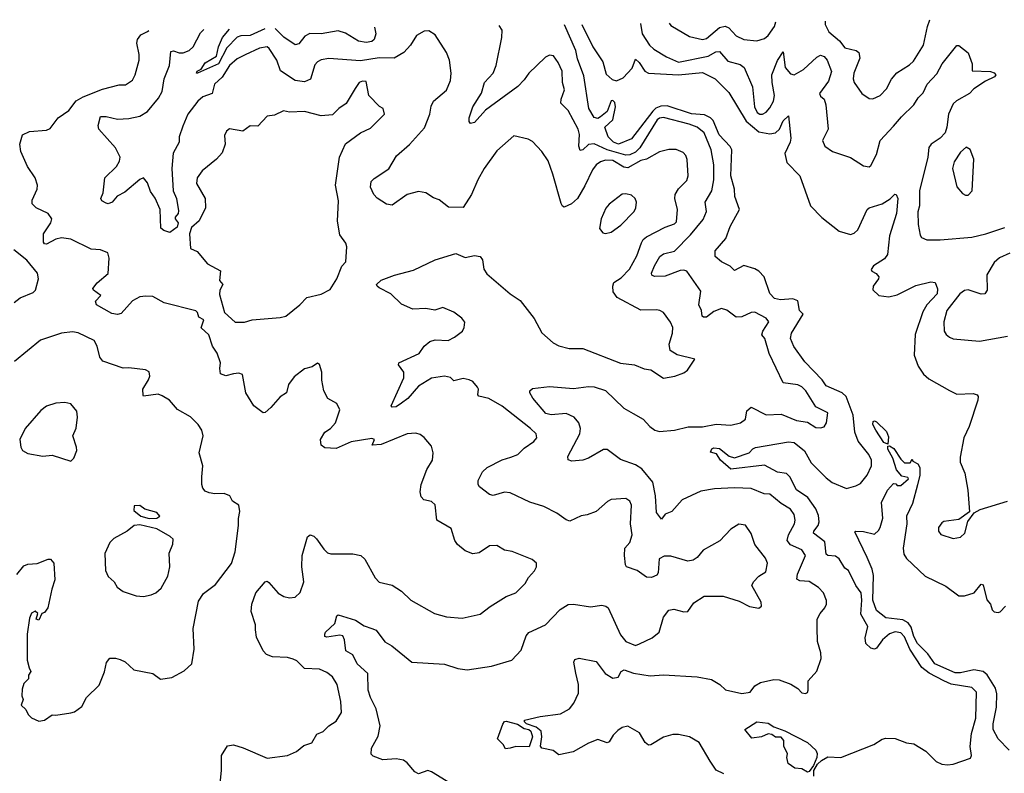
# Model space of a CAD drawing. Extents: x 1771496 to 1971148, y 471553 to 643630.
# Tile 261 of 656: x 1777722 to 1782989, y 638100 to 642131. Entities that reach past the tile are written whole.
import ezdxf

# ---------------------------------------------------------------- set-up
doc = ezdxf.new("R2010")
doc.units = 0

msp = doc.modelspace()

# ---------------------------------------------------------------- linework, layer by layer
at = {"layer": '0CON10XD'}
for points in [[(1779619.2, 642090), (1779627.8, 642055), (1779618.2, 642025), (1779605.2, 642014.8), (1779575, 642008.7), (1779535, 642015.6), (1779465, 642058.9), (1779425, 642070.4), (1779335, 642054.7), (1779274, 642056), (1779247.9, 642042.1), (1779215, 642001.9), (1779195, 641995.6), (1779135, 642036.7), (1779089.2, 642082.8)], [(1781415.8, 638165), (1781355.6, 638265), (1781305.3, 638295.3), (1781245, 638308.6), (1781215, 638308.1), (1781166.5, 638293.5), (1781097.6, 638252.4), (1781085, 638250.6), (1781066.9, 638265), (1781037.7, 638317.7), (1780975, 638351.8), (1780945, 638345.4), (1780920.8, 638329.2), (1780896.7, 638305), (1780875, 638269.2), (1780865, 638264.2), (1780815, 638281.4), (1780765, 638261.9), (1780682.5, 638215), (1780605, 638199.2), (1780575, 638223.1), (1780514.6, 638234.6), (1780508.1, 638245), (1780514.5, 638295), (1780511.9, 638325), (1780485, 638346.9), (1780432.5, 638365), (1780422.5, 638375), (1780422.5, 638385), (1780505.7, 638404.3), (1780615, 638417.8), (1780662.9, 638445), (1780686.9, 638475), (1780710.9, 638529.1), (1780711.4, 638575), (1780696.8, 638636.8), (1780685.8, 638695), (1780691.4, 638708.6), (1780713.9, 638716.1), (1780805, 638698.6), (1780854.1, 638634.1), (1780895, 638609.6), (1780922.5, 638615), (1780939.5, 638645), (1780955, 638653.8), (1781005, 638636.1), (1781095, 638622.1), (1781165, 638626.2), (1781345, 638616.5), (1781422.5, 638602.5), (1781466.2, 638576.2), (1781497, 638547), (1781585, 638527.8), (1781628.8, 638535), (1781655, 638568), (1781683.6, 638586.4), (1781755, 638601.4), (1781785, 638600.8), (1781847.1, 638577.1), (1781884, 638554), (1781905, 638530), (1781925, 638526.7), (1781935, 638532.5), (1781940, 638545), (1781940, 638595), (1781985, 638646.7), (1782008.5, 638715), (1782007.3, 638745), (1781990, 638805), (1781987.7, 638877.7), (1781987.5, 638925), (1782002.9, 638955), (1782028.6, 638985), (1782036.9, 639005), (1782036.9, 639025), (1782021.5, 639065), (1781995, 639094.4), (1781945.4, 639125.4), (1781895, 639128.9), (1781879.2, 639139.2), (1781881.6, 639165), (1781924.6, 639265), (1781905, 639294.6), (1781845, 639322.3), (1781827.7, 639345), (1781833.4, 639375), (1781865.5, 639435), (1781870, 639455), (1781863.9, 639485), (1781845, 639512.5), (1781795, 639543.3), (1781735, 639593.3), (1781704.6, 639594.6), (1781633.8, 639623.8), (1781545, 639626.9), (1781438.5, 639621.5), (1781365, 639608.9), (1781265, 639562), (1781209.7, 639500.3), (1781175, 639486), (1781155, 639458.8), (1781128.8, 639495), (1781123.7, 639583.7), (1781108.2, 639658.2), (1781049, 639729), (1781015, 639749.7), (1780935, 639778.2), (1780865, 639832.9), (1780845, 639832.2), (1780765, 639786.2), (1780735, 639775.6), (1780675, 639770), (1780656, 639776), (1780654, 639795), (1780718.1, 639915), (1780721.4, 639945), (1780713.3, 639975), (1780687.5, 640005), (1780645, 640023.8), (1780565, 640017.3), (1780536.2, 640025), (1780466.9, 640106.9), (1780451.1, 640135), (1780450, 640145), (1780465, 640157.5), (1780555, 640169.6), (1780685, 640158.2), (1780765, 640169.6), (1780795, 640167.1), (1780855, 640147.8), (1780953.5, 640053.5), (1781004.1, 640024.1), (1781056.7, 639995), (1781092.5, 639955), (1781120, 639935), (1781145, 639928.6), (1781225.3, 639934.8), (1781297.5, 639952.5), (1781375, 639953.1), (1781447.7, 639967.7), (1781525, 639962.9), (1781577.5, 639975), (1781605, 639994), (1781611.1, 640038.9), (1781635, 640059.2), (1781715, 640017.1), (1781795, 640021.5), (1781877.4, 639987.4), (1781935, 639978.6), (1781980, 639950), (1782005, 639947.9), (1782025, 639953.5), (1782037.3, 639975), (1782045, 640027.5), (1781979.6, 640059.6), (1781926.2, 640145), (1781905, 640166.4), (1781885, 640177.3), (1781805, 640189.2), (1781730.5, 640345), (1781708.1, 640425), (1781692.2, 640445), (1781697.1, 640465), (1781728.9, 640515), (1781715, 640534.3), (1781655, 640566.7), (1781635, 640565.5), (1781585, 640542.3), (1781555, 640540), (1781505, 640577.5), (1781475, 640585.3), (1781435, 640570.3), (1781395, 640540.3), (1781378.9, 640538.9), (1781372.3, 640545), (1781368.2, 640575), (1781355.5, 640605), (1781365, 640678.8), (1781289.6, 640785), (1781275, 640791.4), (1781255, 640789.8), (1781175, 640759.2), (1781117.8, 640757.8), (1781102.5, 640765), (1781101.1, 640775), (1781117.1, 640815), (1781146.9, 640865), (1781165, 640879.1), (1781225, 640893.2), (1781309.3, 640980.7), (1781377.6, 641062.4), (1781395.4, 641105), (1781389.1, 641155), (1781424.7, 641215.3), (1781435.3, 641274.7), (1781435.3, 641355), (1781420.7, 641435), (1781383.3, 641525), (1781345.5, 641555), (1781302.2, 641572.2), (1781165, 641607), (1781145, 641604.3), (1781132.6, 641595), (1781038.3, 641445), (1781015, 641422.8), (1780985, 641407.5), (1780965, 641405.5), (1780864.5, 641434.5), (1780795, 641466.2), (1780765, 641462.4), (1780735, 641433.8), (1780720.8, 641430.8), (1780713, 641455), (1780716.3, 641516.3), (1780708.8, 641545), (1780655.5, 641645), (1780617.1, 641685), (1780617.8, 641705), (1780635.6, 641755), (1780625.5, 641795.5), (1780623.6, 641855), (1780602.2, 641902.2), (1780576.7, 641936.7), (1780555, 641940.8), (1780535, 641930), (1780488.6, 641885), (1780445.7, 641845), (1780420.9, 641809.1), (1780385.9, 641774.1), (1780212.9, 641647.1), (1780155, 641580), (1780132.5, 641575), (1780125.8, 641585.8), (1780125.6, 641605), (1780146.2, 641665), (1780192, 641738), (1780209.1, 641795), (1780254.6, 641845), (1780271.3, 641885), (1780301.6, 642035), (1780302.9, 642075), (1780286.5, 642099.1)], [(1781970, 638085), (1781969.4, 638115), (1781990, 638150), (1782010.3, 638169.7), (1782045, 638188.5), (1782115, 638185.4), (1782290, 638255), (1782335, 638283.3), (1782355, 638288.8), (1782405, 638287.1), (1782465, 638264), (1782505, 638257.8), (1782569.6, 638219.6), (1782624.2, 638164.2), (1782655, 638150), (1782685, 638145.5), (1782715, 638149.5), (1782808.6, 638181.4), (1782812.5, 638195), (1782805.6, 638244.4), (1782812.4, 638312.4), (1782836.8, 638395), (1782840.5, 638535), (1782815, 638559.2), (1782705, 638577.7), (1782664.4, 638595), (1782586.8, 638636.8), (1782547.1, 638667.1), (1782483.5, 638763.5), (1782455, 638830.9), (1782435, 638851.6), (1782405, 638857.1), (1782375, 638846.5), (1782337.3, 638815), (1782305, 638770), (1782295, 638764.3), (1782275, 638770), (1782247.5, 638795), (1782243.8, 638825), (1782258.8, 638885), (1782221.6, 638951.6), (1782227.1, 639027.1), (1782222.6, 639065), (1782193.9, 639105), (1782155.5, 639185), (1782135, 639196.9), (1782105, 639246.5), (1782085, 639261.5), (1782045, 639264.5), (1782035, 639272), (1782028, 639338), (1781968, 639385), (1781969.1, 639395), (1781993.2, 639425), (1781998.3, 639445), (1781995, 639479.2), (1781980.5, 639515), (1781937.2, 639575), (1781876.6, 639616.6), (1781841, 639685), (1781823.8, 639703.8), (1781775, 639710.5), (1781705, 639748.1), (1781525, 639726.7), (1781470.4, 639775), (1781449.1, 639809.1), (1781417, 639817), (1781424.5, 639835), (1781435, 639840.9), (1781465, 639837.5), (1781516.4, 639796.4), (1781545, 639787.9), (1781624.2, 639815), (1781643.9, 639836.1), (1781657.9, 639842.1), (1781835, 639872.8), (1781865, 639869.7), (1781920.6, 639825), (1781955, 639761.1), (1782035, 639680.8), (1782067.5, 639655), (1782145, 639623.6), (1782195, 639637.8), (1782218.9, 639651.1), (1782255.3, 639694.7), (1782278.4, 639745), (1782277.3, 639775), (1782264.6, 639805), (1782207.1, 639877.1), (1782188.4, 639925), (1782180.6, 640015), (1782142.5, 640115), (1782120.9, 640135), (1782035, 640173.2), (1782013.6, 640205), (1781921.1, 640301.1), (1781862.1, 640382.1), (1781845.7, 640425), (1781850.4, 640455), (1781912.9, 640555), (1781893.4, 640575), (1781885, 640627.1), (1781857.4, 640637.4), (1781792.1, 640632.1), (1781759.1, 640639.1), (1781735, 640667.1), (1781703.5, 640755), (1781675, 640786.5), (1781655, 640798.8), (1781595, 640815.5), (1781545, 640788.8), (1781522.3, 640812.3), (1781476, 640835), (1781442.5, 640865), (1781442, 640895), (1781499.5, 640960.5), (1781522.7, 641025), (1781572, 641115), (1781547.3, 641185), (1781545.7, 641225), (1781525.2, 641295), (1781531.1, 641435), (1781522.1, 641452.1), (1781463.4, 641515), (1781430.7, 641590.7), (1781416.5, 641606.5), (1781385, 641621.9), (1781315, 641627.1), (1781185, 641670.6), (1781151.6, 641668.4), (1781125, 641658), (1781107.8, 641642.2), (1780995, 641492.7), (1780925, 641464.5), (1780898.5, 641475), (1780869.6, 641505), (1780851.2, 641555), (1780895.5, 641595), (1780908.8, 641665), (1780905, 641688), (1780895, 641698.1), (1780885, 641695.8), (1780865, 641638.8), (1780829.3, 641610.7), (1780815, 641601.4), (1780795, 641607.8), (1780766.5, 641655), (1780739.6, 641829.6), (1780705, 641922), (1780696.6, 641965), (1780636.2, 642103.9)], [(1780729.7, 642105.2), (1780787.5, 641985), (1780841.5, 641905), (1780859.7, 641839.7), (1780891.1, 641811.1), (1780915, 641803.9), (1780949.6, 641820.4), (1780997.8, 641872.2), (1781015, 641918.6), (1781035, 641901.1), (1781065, 641855.3), (1781085, 641844.8), (1781246.3, 641836.3), (1781375, 641848.4), (1781441.9, 641815), (1781515, 641740.7), (1781607.1, 641587.1), (1781675, 641530.4), (1781735, 641519.4), (1781764.8, 641525.2), (1781786.1, 641545), (1781805, 641590.5), (1781835, 641616.7), (1781846.4, 641496.4), (1781842.6, 641475), (1781815.4, 641415), (1781825, 641367.1), (1781895, 641295.7), (1781952.2, 641135), (1782012.3, 641072.3), (1782105, 640999.2), (1782165, 640981.4), (1782185, 640988.6), (1782205, 641007.5), (1782255, 641115.7), (1782265, 641124.4), (1782335, 641145.6), (1782378.3, 641171.7), (1782403, 641197), (1782410, 641195), (1782418.6, 641175), (1782411.1, 641095), (1782374.6, 640975), (1782364.5, 640875), (1782348.1, 640851.9), (1782289.2, 640815), (1782276, 640795), (1782280, 640785), (1782303.9, 640773.9), (1782316.7, 640755), (1782316.2, 640745), (1782287.1, 640705), (1782285.9, 640685.9), (1782317.5, 640655), (1782370.7, 640649.3), (1782415, 640658.8), (1782515, 640708.8), (1782595, 640729.5), (1782618, 640725), (1782630.8, 640690.8), (1782630, 640665), (1782573.6, 640606.4), (1782552.1, 640567.9), (1782512.4, 640447.6), (1782507.2, 640337.2), (1782527.4, 640277.4), (1782555.5, 640235.5), (1782585, 640209.2), (1782695, 640147.1), (1782735, 640127.1), (1782821.7, 640131.7), (1782842.5, 640125), (1782848.8, 640115), (1782847.1, 640095), (1782800.8, 639955), (1782772.5, 639895), (1782751.7, 639791.7), (1782752, 639765), (1782776.9, 639705), (1782794.3, 639615), (1782801.7, 639498.3), (1782745, 639457.5), (1782665, 639446.7), (1782655, 639440), (1782636.7, 639415), (1782636.7, 639395), (1782648.3, 639378.3), (1782715, 639356.2), (1782755, 639362.5), (1782778, 639385), (1782793, 639447), (1782826.7, 639493.3), (1782859.5, 639510.5), (1783005, 639555.6)], [(1781042.5, 642109.5), (1781051.2, 642055), (1781091.2, 641995), (1781113.8, 641973.8), (1781181.7, 641931.7), (1781245, 641903.3), (1781404.5, 641935.5), (1781445, 641958.1), (1781465, 641961.2), (1781509.1, 641909.1), (1781575, 641890.7), (1781596.5, 641875), (1781642.4, 641772.4), (1781652.7, 641665), (1781666.7, 641635), (1781681.2, 641625), (1781695, 641624.6), (1781715, 641635.5), (1781735, 641658.5), (1781754.7, 641695), (1781760, 641725), (1781746.2, 641795), (1781745.8, 641835.8), (1781775, 641911.5), (1781805, 641958.8), (1781817.2, 641875), (1781845, 641841.8), (1781865, 641835.4), (1781915, 641864.7), (1781985, 641930.8), (1782005, 641941.1), (1782025, 641933.2), (1782041.8, 641915), (1782064.2, 641854.2), (1782048.7, 641801.3), (1782000.4, 641735), (1782005, 641721.9), (1782025.4, 641705.4), (1782034.5, 641674.5), (1782045.7, 641545), (1782016.2, 641485), (1782028.8, 641455), (1782070, 641425), (1782165, 641394), (1782235, 641349.2), (1782265, 641343.8), (1782275, 641350), (1782305, 641410), (1782325.3, 641485), (1782395, 641561.1), (1782438.1, 641611.9), (1782505.4, 641675), (1782527.4, 641712.6), (1782555, 641739.5), (1782576.8, 641785), (1782628.3, 641841.7), (1782656.7, 641895), (1782735, 641992.5), (1782745, 641993.3), (1782795, 641953.3), (1782816.7, 641895), (1782817, 641857), (1782915, 641854), (1782935, 641846.2), (1782943.3, 641835), (1782936.2, 641825), (1782887.9, 641802.1), (1782825, 641760.8), (1782802, 641735), (1782733, 641697), (1782715, 641680), (1782689.5, 641625), (1782681.4, 641555), (1782671.7, 641525), (1782645, 641496.6), (1782596.9, 641465), (1782585, 641446.2), (1782579.2, 641395), (1782535.4, 641215), (1782534.6, 641135), (1782526.2, 641103.8), (1782528.5, 641035), (1782537.9, 640977.9), (1782545.7, 640965.7), (1782573.6, 640953.6), (1782645, 640953.1), (1782815, 640967.5), (1782890, 640985), (1782991.2, 641018.8)], [(1781195.7, 642111.5), (1781205, 642100), (1781305, 642041.1), (1781375, 642025.5), (1781395, 642029.6), (1781465, 642088.2), (1781495, 642096), (1781515, 642087.9), (1781555, 642043.8), (1781595, 642023.8), (1781665, 642017.1), (1781705, 642029.5), (1781725, 642045.6), (1781760, 642095), (1781766.3, 642119.3)], [(1782031.2, 642122.9), (1782030.8, 642105), (1782049.6, 642065), (1782106.7, 642016.7), (1782135, 641980.9), (1782196.5, 641966.5), (1782211.1, 641955), (1782215.4, 641925), (1782183.8, 641845), (1782180.5, 641815), (1782185.7, 641795), (1782225.8, 641735.8), (1782265, 641710), (1782285, 641707.5), (1782325, 641725.7), (1782358.3, 641761.7), (1782385, 641812.9), (1782414, 641846), (1782481.4, 641888.6), (1782502, 641908), (1782556.7, 641995), (1782576.9, 642095), (1782589.4, 642130.6)], [(1778983.2, 638866.8), (1778983.8, 638895), (1778960.3, 638965), (1778963.7, 639005), (1778985.3, 639065), (1779035, 639124.4), (1779045, 639128.1), (1779055, 639120.6), (1779105, 639063.5), (1779135, 639045.5), (1779165, 639039.4), (1779195, 639042.9), (1779222.8, 639067.2), (1779241.2, 639125), (1779230.5, 639205), (1779232.2, 639265), (1779261.4, 639365), (1779275, 639375.7), (1779295, 639368.6), (1779310, 639355), (1779348.7, 639298.7), (1779369.1, 639279.1), (1779385.7, 639274.3), (1779503.6, 639273.6), (1779546.7, 639265), (1779568, 639245), (1779624, 639145), (1779645, 639123.3), (1779715, 639106), (1779765, 639074), (1779815, 639026.2), (1779941.2, 638955), (1780005, 638936.9), (1780089.1, 638930.9), (1780185, 638951.2), (1780237.9, 638992.1), (1780324.6, 639045.4), (1780375, 639066.2), (1780426, 639115), (1780443.2, 639146.8), (1780475, 639183.3), (1780486, 639205), (1780486, 639225), (1780463.9, 639243.9), (1780355.7, 639285.7), (1780315, 639294.2), (1780275, 639318.8), (1780235, 639316.2), (1780180.3, 639279.7), (1780145, 639274), (1780105, 639290), (1780064.3, 639324.3), (1780050, 639345), (1780029.4, 639409.4), (1779954, 639455), (1779945, 639535.8), (1779925, 639554.3), (1779883.1, 639563.1), (1779868.6, 639578.6), (1779863.6, 639605), (1779868.8, 639645), (1779900.4, 639725), (1779929.4, 639775), (1779934.2, 639815), (1779925, 639850), (1779885.4, 639895.4), (1779865, 639912.9), (1779840.2, 639920.2), (1779795, 639916.7), (1779655, 639858.5), (1779607.5, 639855), (1779620, 639885), (1779605, 639890.8), (1779495, 639873.3), (1779415, 639838), (1779355, 639840.9), (1779335.4, 639855.4), (1779330.5, 639885), (1779354.3, 639925), (1779384.3, 639945), (1779411.9, 639975), (1779434.4, 640045), (1779418, 640078), (1779370, 640105), (1779348, 640145), (1779337.7, 640202.3), (1779338, 640245), (1779325, 640287.5), (1779315, 640293.3), (1779285.6, 640274.4), (1779245, 640262.9), (1779189.7, 640220.3), (1779160.5, 640179.5), (1779148.8, 640135), (1779115.8, 640114.2), (1779065, 640057.5), (1779035, 640030), (1779025, 640027.5), (1778975, 640066), (1778930.8, 640135), (1778913, 640233), (1778895, 640240), (1778865, 640236.2), (1778825, 640226), (1778796.4, 640236.4), (1778792.5, 640265), (1778796.7, 640295), (1778777.7, 640347.7), (1778752.5, 640385), (1778733.3, 640445), (1778692, 640482), (1778707.5, 640525), (1778680, 640540), (1778673.3, 640565), (1778665, 640573.3), (1778495, 640616.9), (1778435, 640649.4), (1778397.6, 640652.4), (1778365, 640648.1), (1778325, 640627.8), (1778265, 640560), (1778245, 640554.4), (1778215, 640560), (1778132.5, 640605), (1778128.1, 640625), (1778155.7, 640655), (1778116.2, 640685), (1778113.8, 640693.8), (1778136.9, 640723.1), (1778195, 640773.8), (1778200.9, 640855), (1778194.4, 640884.4), (1778155, 640900), (1778105, 640902.5), (1777995, 640957.3), (1777945, 640964.6), (1777915, 640956.9), (1777865, 640930.8), (1777855, 640931.2), (1777849.3, 640940.7), (1777848.9, 640985), (1777889.5, 641045), (1777893.5, 641065), (1777874.2, 641094.2), (1777810.8, 641125), (1777789.4, 641145), (1777788.9, 641165), (1777815.7, 641225), (1777817.1, 641245), (1777805.7, 641285), (1777764.3, 641345), (1777728.8, 641425), (1777723.3, 641465), (1777737.5, 641515), (1777775, 641533.3), (1777865, 641540), (1777885, 641548.8), (1777927.5, 641605), (1777985, 641645.6), (1778025, 641696.5), (1778061.3, 641718.7), (1778165, 641759.5), (1778255, 641781.4), (1778288.3, 641781.7), (1778325, 641808), (1778340.5, 641835), (1778361.5, 641915), (1778361.8, 641945), (1778348.9, 642005), (1778351.4, 642025), (1778370.9, 642049.1), (1778405, 642066.7), (1778412.6, 642073.6)], [(1780026.4, 638046.4), (1779925, 638108.8), (1779905, 638116.2), (1779855, 638097.5), (1779835, 638108.6), (1779795, 638155.8), (1779775, 638170), (1779735, 638178.2), (1779665, 638172.7), (1779612.5, 638192.5), (1779602.3, 638202.3), (1779603.3, 638235), (1779640.2, 638299.8), (1779650, 638355), (1779629.1, 638445), (1779599.1, 638505), (1779586.5, 638545), (1779584.5, 638634.5), (1779526.3, 638686.3), (1779504.4, 638734.4), (1779466.2, 638755), (1779458.6, 638815), (1779450, 638835), (1779435, 638839.2), (1779365, 638828.6), (1779355, 638832), (1779353.9, 638845), (1779357.5, 638855), (1779408.3, 638901.7), (1779417.5, 638942.5), (1779425, 638947.5), (1779518.7, 638918.7), (1779565, 638889.1), (1779605, 638875.5), (1779628.6, 638865), (1779675, 638804.3), (1779712.2, 638782.2), (1779820, 638695), (1779995, 638684.4), (1780065, 638661.1), (1780115, 638654.4), (1780245, 638673.3), (1780354.4, 638705.6), (1780405, 638758.8), (1780431.9, 638835), (1780445, 638852.9), (1780535, 638894.4), (1780613.6, 638976.4), (1780655, 639002.5), (1780685, 639005.5), (1780775, 638990), (1780835, 638999.2), (1780857.5, 638995), (1780870, 638985), (1780935, 638841.2), (1780965, 638805.8), (1781015, 638783.5), (1781037.7, 638792.3), (1781105, 638825.7), (1781142, 638855), (1781166, 638935), (1781195, 638973.3), (1781221.7, 638978.3), (1781275, 638964), (1781295, 638966.2), (1781328.2, 639011.8), (1781383, 639047), (1781485, 639047.5), (1781570.9, 639020.9), (1781625, 638992), (1781675, 638983.3), (1781690, 638995), (1781688.8, 639015), (1781637.5, 639105), (1781647.5, 639125), (1781675.3, 639154.7), (1781712.2, 639177.8), (1781721.8, 639225), (1781711.4, 639251.4), (1781653.8, 639323.8), (1781635, 639383.3), (1781605, 639428), (1781567.7, 639432.3), (1781525, 639406.2), (1781466.4, 639343.6), (1781377, 639293), (1781345.4, 639254.6), (1781325, 639239.4), (1781295, 639235.6), (1781205, 639261.8), (1781168.7, 639261.3), (1781142.8, 639247.2), (1781137.6, 639172.4), (1781129.4, 639160.6), (1781102.3, 639147.7), (1781075, 639149.2), (1781025, 639185.4), (1780968.6, 639205), (1780962.2, 639215), (1780956.9, 639265), (1780958.5, 639305), (1780985.5, 639335), (1780998.8, 639375), (1780988.5, 639435), (1780994, 639535), (1780985, 639556.2), (1780965, 639570), (1780885, 639563.8), (1780865.9, 639554.1), (1780805, 639500), (1780758, 639482), (1780725, 639476.5), (1780665, 639449.4), (1780645, 639455.6), (1780595, 639491.9), (1780525, 639527.3), (1780450.4, 639550.4), (1780345, 639600.6), (1780315, 639604.3), (1780255, 639585.6), (1780235, 639591.9), (1780182.1, 639632.1), (1780174.2, 639644.2), (1780174.2, 639665.8), (1780197.6, 639712.4), (1780223.1, 639735), (1780303.2, 639776.8), (1780349.5, 639790.5), (1780385.7, 639805), (1780420.6, 639839.4), (1780472, 639875), (1780487.5, 639895), (1780484.3, 639915), (1780454.3, 639945), (1780303.1, 640063.1), (1780231.4, 640105), (1780178.1, 640118.1), (1780172.5, 640125), (1780176.7, 640155), (1780171.1, 640165), (1780145.6, 640195), (1780125.8, 640205), (1780095, 640211.8), (1780045, 640198.6), (1780027.1, 640217.1), (1779995, 640223.8), (1779925, 640212.9), (1779855, 640170), (1779797.5, 640105), (1779765, 640080), (1779735, 640061.1), (1779715, 640058.8), (1779708.8, 640065), (1779776.1, 640215), (1779776.4, 640245), (1779748.6, 640285), (1779750.8, 640295), (1779858, 640345), (1779886, 640385), (1779915, 640409.2), (1779945, 640418.6), (1780014.4, 640414.4), (1780047.9, 640432.1), (1780090, 640465), (1780100, 640485), (1780102.7, 640512.7), (1780087.5, 640535), (1780045, 640565.7), (1779985, 640591.9), (1779943, 640577), (1779894.1, 640585.9), (1779825, 640582), (1779765, 640608.8), (1779706.7, 640665), (1779645, 640696.2), (1779633.3, 640705), (1779631.2, 640715), (1779655, 640737.5), (1779726.7, 640765), (1779828.8, 640791.2), (1779945, 640846.7), (1780055, 640879.4), (1780105, 640858.6), (1780155, 640868.8), (1780185, 640863.3), (1780197, 640847), (1780205, 640796.7), (1780221.4, 640771.4), (1780345.3, 640665.3), (1780398.5, 640628.5), (1780473.2, 640533.2), (1780515, 640456.2), (1780575, 640402.5), (1780606.6, 640386.6), (1780661.7, 640371.7), (1780735, 640372.5), (1780935, 640294.6), (1781010, 640285), (1781062.7, 640262.7), (1781097.3, 640257.3), (1781165, 640214.2), (1781225.5, 640224.5), (1781275, 640241.4), (1781294.3, 640255.7), (1781333.3, 640315), (1781239.1, 640339.1), (1781201.9, 640361.9), (1781195.6, 640395), (1781213.5, 640455), (1781215.6, 640485), (1781203.6, 640513.6), (1781165, 640564.2), (1781146.2, 640576.2), (1781128.5, 640578.5), (1781045, 640577.5), (1780918.6, 640645), (1780896.2, 640675), (1780893.8, 640705), (1780900.5, 640725), (1780939.9, 640750.1), (1780983.2, 640796.8), (1781022.3, 640867.7), (1781047.9, 640937.9), (1781057.1, 640955), (1781075, 640970), (1781175, 641021.5), (1781225, 641038.9), (1781235, 641049.2), (1781240, 641115), (1781226.2, 641175), (1781227.9, 641195), (1781245, 641225.6), (1781289.8, 641270.2), (1781297.5, 641295), (1781292.2, 641382.2), (1781284.6, 641404.6), (1781270.9, 641420.9), (1781233.6, 641436.4), (1781195, 641436.2), (1781145, 641423.8), (1781075, 641384.2), (1781045, 641376.7), (1780975, 641339.2), (1780952.6, 641342.6), (1780895, 641378.2), (1780855, 641378.9), (1780828.7, 641371.3), (1780806.2, 641355), (1780785, 641328.1), (1780745, 641241.4), (1780705.2, 641174.8), (1780673.1, 641145), (1780635, 641128.2), (1780625, 641133.3), (1780617.9, 641147.9), (1780574.4, 641305), (1780548, 641375), (1780514.2, 641425), (1780465, 641480), (1780441.2, 641491.2), (1780365, 641508.8), (1780275, 641428.6), (1780205.7, 641335), (1780171.9, 641275), (1780139.2, 641195), (1780095, 641126.7), (1780015, 641128.6), (1779965, 641168), (1779935, 641178), (1779895, 641204.4), (1779855, 641210.9), (1779795, 641195.5), (1779715, 641139.4), (1779684.5, 641144.5), (1779635, 641176), (1779616, 641195), (1779598, 641235), (1779602, 641265), (1779618.3, 641281.7), (1779696.9, 641333.1), (1779738.3, 641401.7), (1779806.5, 641463.5), (1779887.3, 641552.7), (1779915.5, 641625.5), (1779922.3, 641667.7), (1779935, 641694.3), (1780005, 641753.8), (1780025.7, 641805), (1780030, 641845), (1780020.8, 641915), (1780004.3, 641955), (1779945, 642050), (1779911.2, 642071.2), (1779885, 642070), (1779845, 642046.2), (1779812.5, 641995), (1779777.1, 641955), (1779725, 641925.4), (1779645, 641926.3), (1779545, 641911.4), (1779375, 641923.8), (1779334.2, 641915.8), (1779314.4, 641905), (1779301, 641889), (1779277.2, 641812.8), (1779245, 641797.8), (1779195, 641805.3), (1779117, 641857), (1779097.9, 641915), (1779056.9, 641976.9), (1779045.3, 641985.3), (1779005, 641977.5), (1778928.1, 641941.9), (1778885, 641921.1), (1778845, 641885.4), (1778805, 641823.5), (1778764.6, 641785), (1778751.5, 641735), (1778702.2, 641717.7), (1778674.7, 641695.3), (1778622, 641625), (1778595, 641562), (1778575.5, 641505), (1778575.5, 641475), (1778543.3, 641416.7), (1778535.8, 641335), (1778542.8, 641215), (1778560.3, 641175), (1778572.1, 641107.9), (1778570.5, 641095), (1778554.4, 641075), (1778554.3, 641065), (1778569.2, 641045), (1778565, 641021.1), (1778525, 640992.9), (1778492.4, 641002.4), (1778476.7, 641015), (1778473.1, 641115), (1778446.1, 641176.1), (1778421.9, 641211.9), (1778405, 641258), (1778385, 641284.3), (1778365, 641276.4), (1778285, 641207.8), (1778243.8, 641186.2), (1778216, 641155), (1778195, 641146), (1778185, 641149.2), (1778161.1, 641161.1), (1778156, 641175), (1778168.1, 641205), (1778177.1, 641285), (1778240.5, 641345), (1778256.7, 641373.3), (1778259.2, 641395), (1778235.3, 641445), (1778145.6, 641545), (1778142.2, 641565), (1778155, 641613.3), (1778185, 641613.1), (1778245, 641598.4), (1778305, 641601.5), (1778365, 641614), (1778405, 641640.4), (1778465, 641710.5), (1778483.7, 641746.3), (1778494.7, 641815), (1778522.7, 641885), (1778529.8, 641960.2), (1778545, 641964.6), (1778575, 641953.6), (1778597.3, 641952.7), (1778629.2, 641965), (1778650.5, 641985), (1778689.7, 642060.3), (1778706.5, 642077.6)], [(1779032.6, 642082), (1778955, 642045.3), (1778905, 642044.2), (1778885, 642037.6), (1778829.6, 641980.4), (1778785, 641894), (1778673.9, 641843.9), (1778667.5, 641845), (1778672, 641855), (1778693.4, 641866.6), (1778715, 641899.3), (1778774, 641936), (1778786.2, 641985), (1778807.5, 642035), (1778845, 642079.5)], [(1778925, 640513.1), (1778965, 640525.6), (1779115, 640537.1), (1779146, 640545), (1779220, 640605), (1779258.6, 640645), (1779335, 640662.5), (1779381.9, 640688.1), (1779418.2, 640745), (1779445, 640812.5), (1779466.2, 640835), (1779472, 640915), (1779466.2, 640935), (1779435, 640980), (1779422.8, 641052.8), (1779427.5, 641162.5), (1779411.8, 641245), (1779432.1, 641395), (1779465, 641466.2), (1779545, 641526.2), (1779599.1, 641550.9), (1779672.5, 641625), (1779666.4, 641656.4), (1779647, 641667), (1779588.8, 641725), (1779575, 641799.2), (1779555, 641801.5), (1779538, 641795), (1779516.8, 641763.2), (1779467.7, 641682.3), (1779428.8, 641655), (1779395, 641621.4), (1779335, 641615.6), (1779245, 641639.5), (1779165.9, 641635.9), (1779133.9, 641643.9), (1779085, 641620.4), (1779045, 641614.3), (1778995, 641562), (1778955, 641562.9), (1778915, 641534.4), (1778845, 641547.1), (1778828, 641535), (1778818.3, 641511.7), (1778821.5, 641465), (1778805, 641419.2), (1778775, 641384.3), (1778698.3, 641321.7), (1778670.8, 641285), (1778667.5, 641255), (1778713.3, 641175), (1778716.7, 641125), (1778682.5, 641055), (1778641, 641019), (1778629.6, 640985), (1778636.3, 640906.3), (1778670.9, 640890.9), (1778725.9, 640825), (1778797, 640787), (1778791.4, 640735), (1778809.2, 640715), (1778791.9, 640685), (1778790.9, 640660.9), (1778816.7, 640565), (1778875, 640513.8), (1778925, 640513.1)], [(1782781.7, 641191.7), (1782795, 641192), (1782815.8, 641215.8), (1782825.8, 641385), (1782806.6, 641436.6), (1782785, 641448), (1782755, 641422), (1782720, 641370), (1782711.6, 641335), (1782735, 641237.5), (1782765, 641201.2), (1782781.7, 641191.7)], [(1780855, 640988), (1780885, 640994.2), (1780938.1, 641031.9), (1781008.1, 641105), (1781018.1, 641125), (1781020.8, 641155), (1781013.8, 641175), (1780995, 641192), (1780965, 641200), (1780945, 641198), (1780875, 641144.2), (1780858, 641122), (1780831.9, 641065), (1780823.1, 641013.1), (1780841.2, 640991.2), (1780855, 640988)], [(1777692.5, 640617.5), (1777725, 640644), (1777795, 640672), (1777805.8, 640685), (1777821.9, 640745), (1777816.9, 640775), (1777760.8, 640845), (1777690.6, 640900.6)], [(1783017.5, 640882.5), (1782962.9, 640857.1), (1782935, 640832.2), (1782894.3, 640765.7), (1782896.9, 640685), (1782885, 640664.5), (1782865, 640662.9), (1782795, 640685.8), (1782775, 640682), (1782750, 640665), (1782681.8, 640575), (1782665.6, 640515.6), (1782667.5, 640465), (1782676.9, 640446.9), (1782695, 640432.5), (1782715, 640424.4), (1782855, 640410.8), (1783005, 640438.1)], [(1777825, 638380), (1777855, 638384), (1777895, 638413.3), (1777915, 638411.2), (1777995, 638423.3), (1778015, 638430), (1778055, 638457.5), (1778078.8, 638505), (1778147.5, 638572.5), (1778176.3, 638643.7), (1778187, 638693), (1778204, 638716), (1778235, 638716), (1778258.8, 638708.8), (1778285.8, 638695.8), (1778333.2, 638653.2), (1778433.8, 638633.8), (1778475, 638603.8), (1778535, 638613.3), (1778602.3, 638647.7), (1778642.5, 638685), (1778655.7, 638765), (1778650, 638875), (1778679.1, 639020.9), (1778705, 639062.5), (1778770.3, 639109.7), (1778855, 639222.5), (1778873.8, 639285), (1778893.3, 639425), (1778893, 639463), (1778898.8, 639501.2), (1778893.8, 639535), (1778860, 639555), (1778846.7, 639585), (1778815, 639596), (1778765, 639594.3), (1778735, 639600), (1778715, 639610), (1778702, 639625), (1778695.8, 639645), (1778695.7, 639685), (1778702.5, 639745), (1778681.8, 639815), (1778703.6, 639905), (1778696.4, 639935), (1778675.9, 639965.9), (1778635, 640006.5), (1778566.4, 640046.4), (1778523.5, 640095), (1778485, 640119.5), (1778462.4, 640127.6), (1778385, 640117.5), (1778381.7, 640121.7), (1778381.4, 640155), (1778410.8, 640205), (1778417.5, 640225), (1778415, 640248), (1778395, 640257.5), (1778305, 640268.9), (1778275, 640266.2), (1778166.2, 640305), (1778150.6, 640325), (1778135.7, 640385), (1778120, 640415), (1778035, 640455.7), (1778005, 640460.8), (1777945, 640454.2), (1777833.6, 640416.4), (1777695, 640302.5)], [(1777995, 639770), (1778012.5, 639785), (1778027, 639827), (1778026.7, 639845), (1778006.7, 639905), (1778023.8, 639946.2), (1778030.8, 640005), (1778027.3, 640037.3), (1777995, 640076.2), (1777963.6, 640083.6), (1777915, 640080), (1777865, 640063.8), (1777835, 640041.2), (1777751.2, 639945), (1777723.3, 639885), (1777727.5, 639845), (1777737, 639827), (1777765, 639811.2), (1777845, 639796.7), (1777895, 639802.5), (1777995, 639770)], [(1782365, 639860), (1782345, 639868.6), (1782301.2, 639935), (1782285.6, 639965), (1782287.7, 639982.3), (1782295, 639986), (1782305, 639980), (1782358.9, 639928.9), (1782369.1, 639899.1), (1782365, 639860)], [(1783013.9, 638223.9), (1782955, 638284.4), (1782928.7, 638335), (1782928.9, 638365), (1782946.7, 638453.3), (1782948.5, 638525), (1782941, 638555), (1782897.1, 638627.1), (1782875, 638645.2), (1782825.6, 638654.4), (1782755, 638637.2), (1782725, 638638.1), (1782616.6, 638685), (1782579, 638739), (1782525, 638793.8), (1782505, 638831.8), (1782491.2, 638881.2), (1782474.9, 638904.9), (1782445, 638920.4), (1782355, 638931.1), (1782305, 638970.6), (1782285.9, 639025.9), (1782288.1, 639158.1), (1782282.1, 639192.1), (1782255.6, 639255), (1782188.3, 639391.7), (1782193.8, 639396.2), (1782235, 639394), (1782295, 639380), (1782315, 639398.6), (1782325, 639414.2), (1782338.2, 639465), (1782332.1, 639547.9), (1782364.2, 639615), (1782395, 639650), (1782408.3, 639648.3), (1782415, 639640), (1782435, 639640), (1782476.2, 639675), (1782471.7, 639681.7), (1782440, 639690), (1782412.7, 639722.7), (1782391.8, 639785), (1782365, 639833.3), (1782365, 639850), (1782375, 639851.2), (1782397.5, 639837.5), (1782435, 639780), (1782455, 639760), (1782485, 639760), (1782495, 639780), (1782500, 639770), (1782526, 639755), (1782536.7, 639735), (1782537.3, 639695), (1782525, 639642.5), (1782497.5, 639542.5), (1782465.6, 639475), (1782466.7, 639435), (1782447.3, 639305), (1782451.9, 639271.9), (1782465, 639248.6), (1782564.4, 639154.4), (1782675, 639100.8), (1782745, 639050), (1782775, 639050), (1782827.5, 639065), (1782865, 639112.5), (1782875, 639107.5), (1782895, 639028.8), (1782914.2, 639004.2), (1782922.9, 638975), (1782935, 638963.5), (1782955, 638959.5), (1782966.1, 638963.9), (1782995, 638993.8)], [(1778415, 639462.5), (1778455, 639464), (1778472.5, 639475), (1778455.7, 639495.7), (1778392.3, 639512.3), (1778365, 639532.5), (1778335, 639530), (1778333.3, 639505), (1778370, 639475), (1778415, 639462.5)], [(1778385, 639045.8), (1778425, 639054), (1778450, 639065), (1778479.1, 639090.9), (1778514.2, 639155), (1778525.8, 639205), (1778521.7, 639278.3), (1778541.2, 639325), (1778542.3, 639352.3), (1778527.6, 639367.6), (1778455, 639408.6), (1778365, 639428.8), (1778335, 639426.2), (1778296.7, 639395), (1778225, 639356), (1778204.2, 639335), (1778177.1, 639275), (1778180.6, 639185), (1778195, 639152), (1778228, 639125), (1778244.2, 639095), (1778275, 639071.9), (1778345, 639049.2), (1778385, 639045.8)], [(1777706.6, 639163.4), (1777745, 639210.8), (1777765, 639218.1), (1777815, 639221.9), (1777875, 639246), (1777887.5, 639245), (1777904, 639225), (1777910.8, 639135), (1777893.8, 639085), (1777873.3, 638985), (1777855, 638960), (1777840, 638955), (1777825, 638920), (1777810, 638925), (1777820, 638955), (1777805, 638967.5), (1777785, 638956.2), (1777775, 638930), (1777762.5, 638845), (1777762.5, 638705), (1777772.5, 638665), (1777782.5, 638645), (1777770, 638625), (1777770, 638605), (1777745, 638580), (1777735, 638550), (1777733.8, 638515), (1777740, 638495), (1777730, 638465), (1777755, 638442.5), (1777766.7, 638415), (1777785, 638396.2), (1777825, 638380)], [(1778794.4, 638045.6), (1778802.2, 638115), (1778800.8, 638195), (1778832.9, 638247.1), (1778865, 638252.9), (1778917.2, 638237.2), (1779045, 638181.9), (1779154.2, 638195.8), (1779202.3, 638217.7), (1779241.2, 638248.8), (1779285, 638262.9), (1779311.1, 638308.9), (1779345, 638324), (1779375.5, 638354.5), (1779415, 638380), (1779442.5, 638425), (1779438.9, 638485), (1779420.5, 638575), (1779396, 638616), (1779365, 638639.6), (1779325, 638656.8), (1779245, 638660), (1779205, 638702.2), (1779185, 638711.2), (1779155, 638719.1), (1779075, 638723.8), (1779042, 638735), (1779024.5, 638755), (1778988.5, 638828.5), (1778983.2, 638866.8)], [(1780320.7, 638230.7), (1780307.5, 638255), (1780277.5, 638285), (1780306.4, 638363.6), (1780315, 638377.5), (1780325, 638380), (1780383.9, 638363.9), (1780420, 638340), (1780445, 638333.8), (1780455.6, 638325.6), (1780465.7, 638295), (1780447.5, 638242.5), (1780375.9, 638244.1), (1780345, 638234), (1780320.7, 638230.7)], [(1781935, 638106.7), (1781905, 638124.4), (1781867.5, 638127.5), (1781832.7, 638152.7), (1781826, 638185), (1781828.8, 638205), (1781808.8, 638245), (1781810, 638275), (1781795, 638293.8), (1781765, 638293.3), (1781745, 638308.8), (1781725, 638312), (1781690, 638295), (1781638.3, 638288.3), (1781600, 638335), (1781665, 638376.2), (1781725, 638368.8), (1781755, 638348.8), (1781815, 638327.5), (1781936, 638265), (1781981.2, 638225), (1781986.7, 638206.7), (1781985.6, 638184.4), (1781968.3, 638141.7), (1781945, 638110), (1781935, 638106.7)], [(1781487.9, 638097.9), (1781447.5, 638117.5), (1781415.8, 638165)]]:
    msp.add_lwpolyline(points, dxfattribs=at)

doc.saveas('drawing.dxf')
